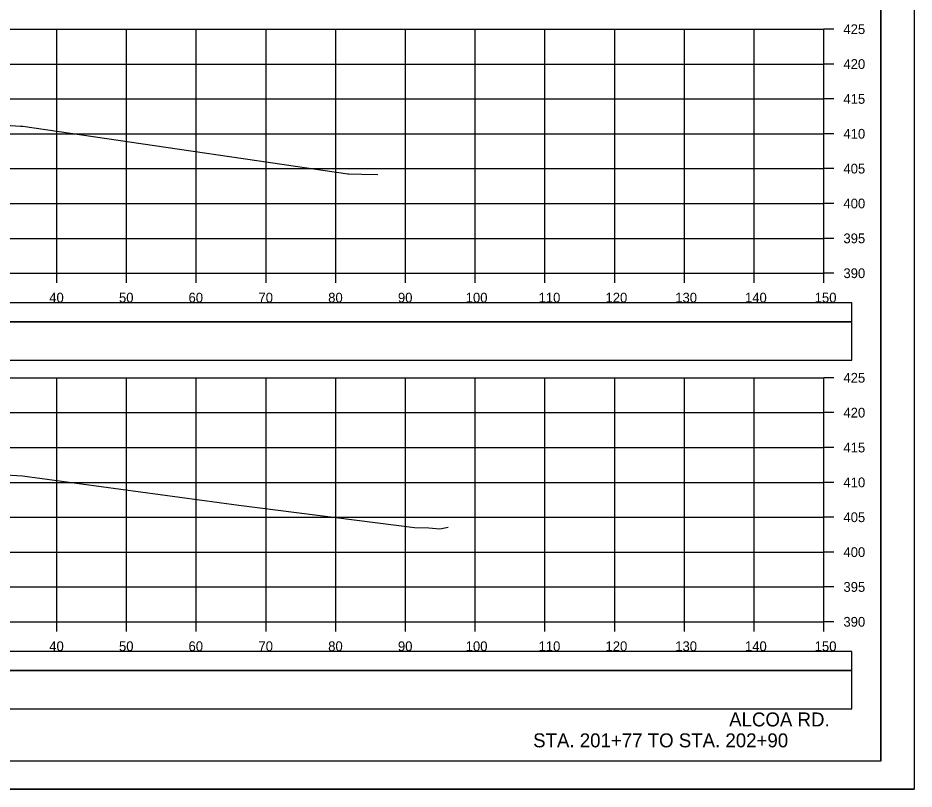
# Model space of a CAD drawing. Extents: x 1371057 to 1372761, y 380005 to 390517.
# Drawn here: x 1372185.1 to 1372313.6, y 389237.2 to 389347.8 of the extents above; entities that cross this region are included whole.
import ezdxf

# ---------------------------------------------------------------- set-up
doc = ezdxf.new("R2010")
doc.units = 0
for name, color, linetype in [('R_Axis', 7, 'Continuous'), ('R_Axis Annot', 7, 'Continuous'), ('R_Border', 7, 'Continuous'), ('R_Dimension', 7, 'Continuous'), ('R_Draft', 7, 'Continuous'), ('R_Exist Surface', 7, 'Continuous'), ('R_Grid', 7, 'Continuous'), ('R_No Plot', 7, 'Continuous')]:
    doc.layers.add(name, color=color, linetype=linetype)

msp = doc.modelspace()

# ---------------------------------------------------------------- linework, layer by layer
at = {"layer": 'R_Axis'}
for p, q in [((1372300.71, 389311.14), (1372300.71, 389346.14)), ((1372302.11, 389346.14), (1372300.71, 389346.14)), ((1372302.11, 389341.14), (1372300.71, 389341.14)), ((1372302.11, 389336.14), (1372300.71, 389336.14)), ((1372302.11, 389331.14), (1372300.71, 389331.14)), ((1372302.11, 389326.14), (1372300.71, 389326.14)), ((1372302.11, 389321.14), (1372300.71, 389321.14)), ((1372302.11, 389316.14), (1372300.71, 389316.14)), ((1372000.71, 389311.14), (1372300.71, 389311.14)), ((1372190.71, 389309.74), (1372190.71, 389311.14)), ((1372200.71, 389309.74), (1372200.71, 389311.14)), ((1372210.71, 389309.74), (1372210.71, 389311.14)), ((1372220.71, 389309.74), (1372220.71, 389311.14)), ((1372230.71, 389309.74), (1372230.71, 389311.14)), ((1372240.71, 389309.74), (1372240.71, 389311.14)), ((1372250.71, 389309.74), (1372250.71, 389311.14)), ((1372260.71, 389309.74), (1372260.71, 389311.14)), ((1372270.71, 389309.74), (1372270.71, 389311.14)), ((1372280.71, 389309.74), (1372280.71, 389311.14)), ((1372290.71, 389309.74), (1372290.71, 389311.14)), ((1372300.71, 389309.74), (1372300.71, 389311.14)), ((1372302.11, 389311.14), (1372300.71, 389311.14)), ((1372300.71, 389261.14), (1372300.71, 389296.14)), ((1372302.11, 389296.14), (1372300.71, 389296.14)), ((1372302.11, 389291.14), (1372300.71, 389291.14)), ((1372302.11, 389286.14), (1372300.71, 389286.14)), ((1372302.11, 389281.14), (1372300.71, 389281.14)), ((1372302.11, 389276.14), (1372300.71, 389276.14)), ((1372302.11, 389271.14), (1372300.71, 389271.14)), ((1372302.11, 389266.14), (1372300.71, 389266.14)), ((1372000.71, 389261.14), (1372300.71, 389261.14)), ((1372190.71, 389259.74), (1372190.71, 389261.14)), ((1372200.71, 389259.74), (1372200.71, 389261.14)), ((1372210.71, 389259.74), (1372210.71, 389261.14)), ((1372220.71, 389259.74), (1372220.71, 389261.14)), ((1372230.71, 389259.74), (1372230.71, 389261.14)), ((1372240.71, 389259.74), (1372240.71, 389261.14)), ((1372250.71, 389259.74), (1372250.71, 389261.14)), ((1372260.71, 389259.74), (1372260.71, 389261.14)), ((1372270.71, 389259.74), (1372270.71, 389261.14)), ((1372280.71, 389259.74), (1372280.71, 389261.14)), ((1372290.71, 389259.74), (1372290.71, 389261.14)), ((1372300.71, 389259.74), (1372300.71, 389261.14)), ((1372302.11, 389261.14), (1372300.71, 389261.14))]:
    msp.add_line(p, q, dxfattribs=at)
at = {"layer": 'R_Border'}
for q in [(1372308.89, 389446.6), (1371992.71, 389241.14)]:
    msp.add_line((1372308.89, 389241.14), q, dxfattribs=at)
at = {"layer": 'R_Dimension'}
for points in [[(1371996.71, 389304.18), (1372304.71, 389304.18), (1372304.71, 389306.88), (1371996.71, 389306.88)], [(1371996.71, 389298.66), (1372304.71, 389298.66), (1372304.71, 389304.18), (1371996.71, 389304.18)], [(1371996.71, 389254.18), (1372304.71, 389254.18), (1372304.71, 389256.88), (1371996.71, 389256.88)], [(1371996.71, 389248.65), (1372304.71, 389248.65), (1372304.71, 389254.17), (1371996.71, 389254.17)]]:
    msp.add_lwpolyline(points, close=True, dxfattribs=at)
at = {"layer": 'R_Exist Surface'}
for points in [[(1372178.23, 389332.73), (1372185.49, 389332.23), (1372185.82, 389332.21), (1372206.34, 389329.22), (1372232.46, 389325.41), (1372232.58, 389325.41), (1372234.44, 389325.36), (1372236.73, 389325.32)], [(1372182.52, 389282.25), (1372185.78, 389282.07), (1372216.79, 389277.89), (1372241.98, 389274.69), (1372244.05, 389274.6), (1372245.62, 389274.48), (1372246.81, 389274.7)]]:
    msp.add_lwpolyline(points, dxfattribs=at)
at = {"layer": 'R_Grid'}
for p, q in [((1372000.71, 389346.14), (1372300.71, 389346.14)), ((1372190.71, 389311.14), (1372190.71, 389346.14)), ((1372200.71, 389311.14), (1372200.71, 389346.14)), ((1372210.71, 389311.14), (1372210.71, 389346.14)), ((1372220.71, 389311.14), (1372220.71, 389346.14)), ((1372230.71, 389311.14), (1372230.71, 389346.14)), ((1372240.71, 389311.14), (1372240.71, 389346.14)), ((1372250.71, 389311.14), (1372250.71, 389346.14)), ((1372260.71, 389311.14), (1372260.71, 389346.14)), ((1372270.71, 389311.14), (1372270.71, 389346.14)), ((1372280.71, 389311.14), (1372280.71, 389346.14)), ((1372290.71, 389311.14), (1372290.71, 389346.14)), ((1372300.71, 389311.14), (1372300.71, 389346.14)), ((1372000.71, 389341.14), (1372300.71, 389341.14)), ((1372000.71, 389336.14), (1372300.71, 389336.14)), ((1372000.71, 389331.14), (1372300.71, 389331.14)), ((1372000.71, 389326.14), (1372300.71, 389326.14)), ((1372000.71, 389321.14), (1372300.71, 389321.14)), ((1372000.71, 389316.14), (1372300.71, 389316.14)), ((1372000.71, 389311.14), (1372300.71, 389311.14)), ((1372000.71, 389296.14), (1372300.71, 389296.14)), ((1372190.71, 389261.14), (1372190.71, 389296.14)), ((1372200.71, 389261.14), (1372200.71, 389296.14)), ((1372210.71, 389261.14), (1372210.71, 389296.14)), ((1372220.71, 389261.14), (1372220.71, 389296.14)), ((1372230.71, 389261.14), (1372230.71, 389296.14)), ((1372240.71, 389261.14), (1372240.71, 389296.14)), ((1372250.71, 389261.14), (1372250.71, 389296.14)), ((1372260.71, 389261.14), (1372260.71, 389296.14)), ((1372270.71, 389261.14), (1372270.71, 389296.14)), ((1372280.71, 389261.14), (1372280.71, 389296.14)), ((1372290.71, 389261.14), (1372290.71, 389296.14)), ((1372300.71, 389261.14), (1372300.71, 389296.14)), ((1372000.71, 389291.14), (1372300.71, 389291.14)), ((1372000.71, 389286.14), (1372300.71, 389286.14)), ((1372000.71, 389281.14), (1372300.71, 389281.14)), ((1372000.71, 389276.14), (1372300.71, 389276.14)), ((1372000.71, 389271.14), (1372300.71, 389271.14)), ((1372000.71, 389266.14), (1372300.71, 389266.14)), ((1372000.71, 389261.14), (1372300.71, 389261.14))]:
    msp.add_line(p, q, dxfattribs=at)
at = {"layer": 'R_No Plot'}
msp.add_line((1371980.31, 389237.16), (1372313.64, 389237.16), dxfattribs=at)
for points in [[(1371980.3, 389450.49), (1372313.64, 389450.49), (1372313.64, 389237.15), (1371980.3, 389237.15)], [(1372226.63, 389446.6), (1372246.25, 389446.6), (1372246.25, 389436.72), (1372262.36, 389436.72), (1372285.56, 389436.72), (1372285.68, 389408.56), (1372308.89, 389408.56), (1372308.89, 389241.14), (1371992.71, 389241.14), (1371992.71, 389446.6)]]:
    msp.add_lwpolyline(points, close=True, dxfattribs=at)

# ---------------------------------------------------------------- texts
at = {"layer": 'R_Axis Annot'}
for s, p in [('425', (1372303.51, 389345.44)), ('420', (1372303.51, 389340.44)), ('415', (1372303.51, 389335.44)), ('410', (1372303.51, 389330.44)), ('405', (1372303.51, 389325.44)), ('400', (1372303.51, 389320.44)), ('395', (1372303.51, 389315.44)), ('390', (1372303.51, 389310.44)), ('40', (1372189.62, 389306.94)), ('50', (1372199.62, 389306.94)), ('60', (1372209.59, 389306.94)), ('70', (1372219.62, 389306.94)), ('80', (1372229.62, 389306.94)), ('90', (1372239.62, 389306.94)), ('100', (1372249.34, 389306.94)), ('110', (1372259.79, 389306.94)), ('120', (1372269.39, 389306.94)), ('130', (1372279.39, 389306.94)), ('140', (1372289.39, 389306.94)), ('150', (1372299.39, 389306.94)), ('425', (1372303.51, 389295.44)), ('420', (1372303.51, 389290.44)), ('415', (1372303.51, 389285.44)), ('410', (1372303.51, 389280.44)), ('405', (1372303.51, 389275.44)), ('400', (1372303.51, 389270.44)), ('395', (1372303.51, 389265.44)), ('390', (1372303.51, 389260.44)), ('40', (1372189.62, 389256.94)), ('50', (1372199.62, 389256.94)), ('60', (1372209.59, 389256.94)), ('70', (1372219.62, 389256.94)), ('80', (1372229.62, 389256.94)), ('90', (1372239.62, 389256.94)), ('100', (1372249.34, 389256.94)), ('110', (1372259.79, 389256.94)), ('120', (1372269.39, 389256.94)), ('130', (1372279.39, 389256.94)), ('140', (1372289.39, 389256.94)), ('150', (1372299.39, 389256.94))]:
    msp.add_text(s, height=1.4, dxfattribs=at).set_placement(p)
at = {"layer": 'R_Draft'}
for s, p in [('ALCOA RD.', (1372287.12, 389246.14)), ('STA. 201+77 TO STA. 202+90', (1372259.01, 389243.14))]:
    msp.add_text(s, height=2, dxfattribs=at).set_placement(p)

doc.saveas('drawing.dxf')
